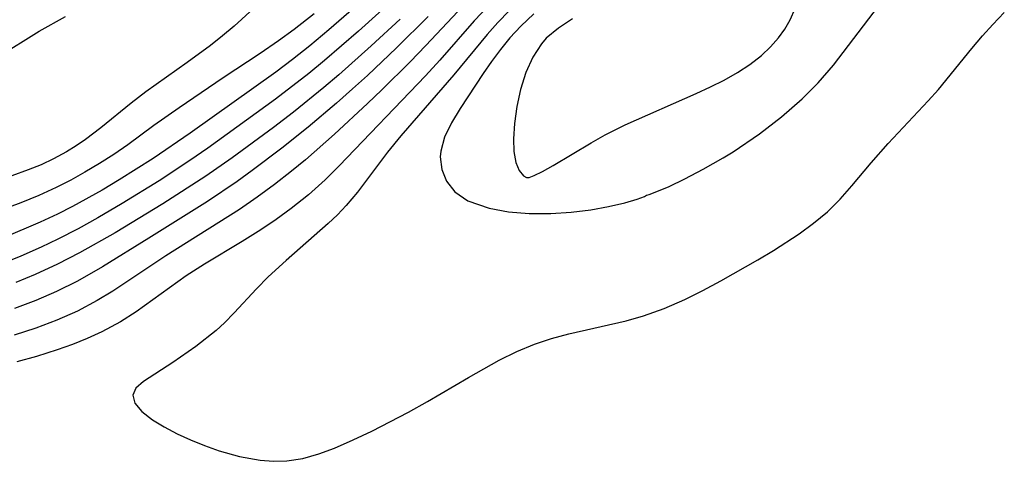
# Model space of a CAD drawing. Header units: metres. Extents: x 1073367 to 1082519, y 1569854 to 1574957.
# Tile 404 of 656: x 1076945 to 1077029, y 1573757 to 1573794. Entities that reach past the tile are written whole.
import ezdxf

# ---------------------------------------------------------------- set-up
doc = ezdxf.new("R2010")
doc.units = ezdxf.units.M
doc.layers.add('CGG_CurvaNivelLidar_v1', color=253, linetype='Continuous', lineweight=30)

msp = doc.modelspace()

# ---------------------------------------------------------------- linework, layer by layer
at = {"layer": 'CGG_CurvaNivelLidar_v1'}
for p, q in [((1076978.2279, 1573799.5058, 66.5), (1076971.4557, 1573793.5565, 66.5)), ((1076978.3504, 1573797.4158, 67), (1076973.9755, 1573793.4538, 67)), ((1076983.3344, 1573796.0971, 68.5), (1076979.716, 1573792.2247, 68.5)), ((1076985.6919, 1573796.3262, 69), (1076983.8184, 1573794.3202, 69)), ((1076965.0324, 1573795.3926, 65.5), (1076963.3768, 1573793.8652, 65.5)), ((1076986.7961, 1573795.1793, 69.5), (1076985.8512, 1573794.1819, 69.5)), ((1077010.7355, 1573794.4082, 70.5), (1077011.1878, 1573795.3916, 70.5)), ((1077014.4515, 1573790.5577, 70), (1077018.2726, 1573795.59, 70)), ((1076946.7717, 1573793.4555, 65.5), (1076949.0166, 1573794.7107, 65.5)), ((1076970.1838, 1573794.93, 66), (1076968.5023, 1573793.5924, 66)), ((1076977.5122, 1573794.4678, 67.5), (1076975.0622, 1573792.1872, 67.5)), ((1076979.8932, 1573794.6937, 68), (1076977.2183, 1573792.0378, 68)), ((1076983.8184, 1573794.3202, 69), (1076980.9063, 1573790.9894, 69)), ((1076988.9207, 1573794.9244, 70), (1076987.813, 1573793.8794, 70)), ((1076992.2015, 1573794.4898, 70.5), (1076991.0205, 1573793.716, 70.5)), ((1077010.2818, 1573793.6307, 70.5), (1077010.7355, 1573794.4082, 70.5)), ((1077028.0098, 1573794.0164, 69.5), (1077028.9925, 1573795.0442, 69.5)), ((1076943.1931, 1573791.2193, 65.5), (1076946.7717, 1573793.4555, 65.5)), ((1076963.3768, 1573793.8652, 65.5), (1076962.3935, 1573793.0384, 65.5)), ((1076968.5023, 1573793.5924, 66), (1076967.1656, 1573792.6143, 66)), ((1076971.4557, 1573793.5565, 66.5), (1076969.8362, 1573792.2023, 66.5)), ((1076973.9755, 1573793.4538, 67), (1076971.0816, 1573790.9396, 67)), ((1076985.8512, 1573794.1819, 69.5), (1076984.9383, 1573793.1564, 69.5)), ((1076987.813, 1573793.8794, 70), (1076986.875, 1573792.8725, 70)), ((1076991.0205, 1573793.716, 70.5), (1076989.9655, 1573792.8408, 70.5)), ((1077009.7559, 1573792.8906, 70.5), (1077010.2818, 1573793.6307, 70.5)), ((1077027.1437, 1573793.0506, 69.5), (1077028.0098, 1573794.0164, 69.5)), ((1076962.3935, 1573793.0384, 65.5), (1076961.3525, 1573792.2276, 65.5)), ((1076967.1656, 1573792.6143, 66), (1076965.6046, 1573791.5459, 66)), ((1076984.9383, 1573793.1564, 69.5), (1076982.1035, 1573789.7228, 69.5)), ((1076986.875, 1573792.8725, 70), (1076986.0611, 1573791.8885, 70)), ((1076989.9655, 1573792.8408, 70.5), (1076989.5517, 1573792.3791, 70.5)), ((1077009.0731, 1573792.102, 70.5), (1077009.7559, 1573792.8906, 70.5)), ((1077026.229, 1573791.9663, 69.5), (1077027.1437, 1573793.0506, 69.5)), ((1076961.3525, 1573792.2276, 65.5), (1076959.367, 1573790.7646, 65.5)), ((1076969.8362, 1573792.2023, 66.5), (1076968.3415, 1573791.0232, 66.5)), ((1076975.0622, 1573792.1872, 67.5), (1076972.292, 1573789.7177, 67.5)), ((1076977.2183, 1573792.0378, 68), (1076974.7298, 1573789.6846, 68)), ((1076979.716, 1573792.2247, 68.5), (1076978.3725, 1573790.8312, 68.5)), ((1076986.0611, 1573791.8885, 70), (1076985.3021, 1573790.8773, 70)), ((1076989.5517, 1573792.3791, 70.5), (1076988.8187, 1573791.2457, 70.5)), ((1077008.3086, 1573791.3756, 70.5), (1077009.0731, 1573792.102, 70.5)), ((1077023.3863, 1573788.4844, 69.5), (1077026.229, 1573791.9663, 69.5)), ((1076965.6046, 1573791.5459, 66), (1076962.4413, 1573789.4633, 66)), ((1076968.3415, 1573791.0232, 66.5), (1076966.9165, 1573789.9608, 66.5)), ((1076971.0816, 1573790.9396, 67), (1076969.7456, 1573789.8433, 67)), ((1076980.9063, 1573790.9894, 69), (1076979.6891, 1573789.6507, 69)), ((1076988.8187, 1573791.2457, 70.5), (1076988.2339, 1573789.9228, 70.5)), ((1077007.3225, 1573790.6073, 70.5), (1077008.3086, 1573791.3756, 70.5)), ((1076959.367, 1573790.7646, 65.5), (1076955.8598, 1573788.2733, 65.5)), ((1076978.3725, 1573790.8312, 68.5), (1076975.9619, 1573788.4426, 68.5)), ((1076985.3021, 1573790.8773, 70), (1076984.5903, 1573789.8531, 70)), ((1077006.2581, 1573789.9136, 70.5), (1077007.3225, 1573790.6073, 70.5)), ((1077013.1242, 1573789.0331, 70), (1077014.4515, 1573790.5577, 70)), ((1076962.4413, 1573789.4633, 66), (1076958.7049, 1573786.9198, 66)), ((1076966.9165, 1573789.9608, 66.5), (1076959.6401, 1573784.7509, 66.5)), ((1076969.7456, 1573789.8433, 67), (1076966.8896, 1573787.6509, 67)), ((1076972.292, 1573789.7177, 67.5), (1076971.0193, 1573788.6341, 67.5)), ((1076979.6891, 1573789.6507, 69), (1076972.326, 1573781.9744, 69)), ((1076974.7298, 1573789.6846, 68), (1076973.4635, 1573788.5321, 68)), ((1076982.1035, 1573789.7228, 69.5), (1076977.5902, 1573784.5323, 69.5)), ((1076984.5903, 1573789.8531, 70), (1076982.6413, 1573786.8702, 70)), ((1076988.2339, 1573789.9228, 70.5), (1076987.7862, 1573788.4883, 70.5)), ((1077003.9707, 1573788.6916, 70.5), (1077005.1354, 1573789.2793, 70.5)), ((1077005.1354, 1573789.2793, 70.5), (1077006.2581, 1573789.9136, 70.5)), ((1076971.0193, 1573788.6341, 67.5), (1076968.4214, 1573786.5315, 67.5)), ((1076973.4635, 1573788.5321, 68), (1076972.0893, 1573787.3184, 68)), ((1076975.9619, 1573788.4426, 68.5), (1076974.7349, 1573787.2718, 68.5)), ((1076987.7862, 1573788.4883, 70.5), (1076987.4649, 1573787.02, 70.5)), ((1077002.7487, 1573788.1269, 70.5), (1077003.9707, 1573788.6916, 70.5)), ((1077011.7597, 1573787.6799, 70), (1077013.1242, 1573789.0331, 70)), ((1077022.497, 1573787.4982, 69.5), (1077023.3863, 1573788.4844, 69.5)), ((1076955.8598, 1573788.2733, 65.5), (1076954.5912, 1573787.3181, 65.5)), ((1076966.8896, 1573787.6509, 67), (1076961.1438, 1573783.4864, 67)), ((1076996.6969, 1573785.4652, 70.5), (1077002.7487, 1573788.1269, 70.5)), ((1077010.019, 1573786.1582, 70), (1077011.7597, 1573787.6799, 70)), ((1076954.5912, 1573787.3181, 65.5), (1076952.0309, 1573785.2238, 65.5)), ((1076958.7049, 1573786.9198, 66), (1076956.5296, 1573785.3952, 66)), ((1076972.0893, 1573787.3184, 68), (1076969.6784, 1573785.2759, 68)), ((1076974.7349, 1573787.2718, 68.5), (1076971.9192, 1573784.6806, 68.5)), ((1076982.6413, 1573786.8702, 70), (1076981.8881, 1573785.6316, 70)), ((1076987.4649, 1573787.02, 70.5), (1076987.2616, 1573785.5932, 70.5)), ((1077019.0934, 1573783.8862, 69.5), (1077022.497, 1573787.4982, 69.5)), ((1076968.4214, 1573786.5315, 67.5), (1076966.7191, 1573785.2301, 67.5)), ((1077008.1394, 1573784.7014, 70), (1077010.019, 1573786.1582, 70)), ((1076952.0309, 1573785.2238, 65.5), (1076950.7183, 1573784.2184, 65.5)), ((1076956.5296, 1573785.3952, 66), (1076954.3083, 1573783.7669, 66)), ((1076966.7191, 1573785.2301, 67.5), (1076963.2155, 1573782.6451, 67.5)), ((1076969.6784, 1573785.2759, 68), (1076967.4467, 1573783.4846, 68)), ((1076981.8881, 1573785.6316, 70), (1076981.2987, 1573784.4233, 70)), ((1076987.2616, 1573785.5932, 70.5), (1076987.1713, 1573784.279, 70.5)), ((1076994.9769, 1573784.603, 70.5), (1076996.6969, 1573785.4652, 70.5)), ((1076950.7183, 1573784.2184, 65.5), (1076949.914, 1573783.6703, 65.5)), ((1076959.6401, 1573784.7509, 66.5), (1076956.4772, 1573782.5897, 66.5)), ((1076971.9192, 1573784.6806, 68.5), (1076969.4571, 1573782.4929, 68.5)), ((1076977.5902, 1573784.5323, 69.5), (1076976.4391, 1573783.1241, 69.5)), ((1076981.2987, 1573784.4233, 70), (1076980.9724, 1573783.2336, 70)), ((1076987.1713, 1573784.279, 70.5), (1076987.197, 1573783.18, 70.5)), ((1076993.7952, 1573783.9345, 70.5), (1076994.9769, 1573784.603, 70.5)), ((1077005.8846, 1573783.1677, 70), (1077008.1394, 1573784.7014, 70)), ((1076949.914, 1573783.6703, 65.5), (1076949.0823, 1573783.1586, 65.5)), ((1076954.3083, 1573783.7669, 66), (1076953.1202, 1573782.9476, 66)), ((1076961.1438, 1573783.4864, 67), (1076959.5992, 1573782.4202, 67)), ((1076967.4467, 1573783.4846, 68), (1076964.9194, 1573781.5628, 68)), ((1076990.5567, 1573781.997, 70.5), (1076993.7952, 1573783.9345, 70.5)), ((1077017.661, 1573782.2404, 69.5), (1077019.0934, 1573783.8862, 69.5)), ((1076947.9936, 1573782.5674, 65.5), (1076946.9218, 1573782.0662, 65.5)), ((1076949.0823, 1573783.1586, 65.5), (1076947.9936, 1573782.5674, 65.5)), ((1076953.1202, 1573782.9476, 66), (1076951.9026, 1573782.164, 66)), ((1076956.4772, 1573782.5897, 66.5), (1076953.5909, 1573780.7646, 66.5)), ((1076963.2155, 1573782.6451, 67.5), (1076960.9631, 1573781.0819, 67.5)), ((1076976.4391, 1573783.1241, 69.5), (1076973.8716, 1573779.7345, 69.5)), ((1076980.9724, 1573783.2336, 70), (1076980.9398, 1573782.7264, 70)), ((1076980.9398, 1573782.7264, 70), (1076981.0777, 1573781.6674, 70)), ((1076987.197, 1573783.18, 70.5), (1076987.3624, 1573782.2671, 70.5)), ((1077003.3426, 1573781.6776, 70), (1077005.0509, 1573782.6547, 70)), ((1077005.0509, 1573782.6547, 70), (1077005.8846, 1573783.1677, 70)), ((1076946.9218, 1573782.0662, 65.5), (1076945.819, 1573781.6186, 65.5)), ((1076951.9026, 1573782.164, 66), (1076950.6569, 1573781.4187, 66)), ((1076959.5992, 1573782.4202, 67), (1076956.9753, 1573780.699, 67)), ((1076969.4571, 1573782.4929, 68.5), (1076968.2688, 1573781.5064, 68.5)), ((1076972.326, 1573781.9744, 69), (1076971.1228, 1573780.7683, 69)), ((1076981.0777, 1573781.6674, 70), (1076981.4651, 1573780.6603, 70)), ((1076987.3624, 1573782.2671, 70.5), (1076987.6615, 1573781.5751, 70.5)), ((1076989.6332, 1573781.4864, 70.5), (1076990.5567, 1573781.997, 70.5)), ((1077001.7778, 1573780.862, 70), (1077003.3426, 1573781.6776, 70)), ((1077016.0096, 1573780.2752, 69.5), (1077017.661, 1573782.2404, 69.5)), ((1076945.819, 1573781.6186, 65.5), (1076944.4336, 1573781.1323, 65.5)), ((1076950.6569, 1573781.4187, 66), (1076949.4506, 1573780.7516, 66)), ((1076960.9631, 1573781.0819, 67.5), (1076957.3101, 1573778.74, 67.5)), ((1076964.9194, 1573781.5628, 68), (1076963.6341, 1573780.6341, 68)), ((1076968.2688, 1573781.5064, 68.5), (1076966.823, 1573780.3798, 68.5)), ((1076987.6615, 1573781.5751, 70.5), (1076988.0214, 1573781.1262, 70.5)), ((1076988.0214, 1573781.1262, 70.5), (1076988.2893, 1573780.9626, 70.5)), ((1076988.2893, 1573780.9626, 70.5), (1076988.5, 1573780.9789, 70.5)), ((1076988.5, 1573780.9789, 70.5), (1076988.9497, 1573781.1418, 70.5)), ((1076988.9497, 1573781.1418, 70.5), (1076989.6332, 1573781.4864, 70.5)), ((1077000.4335, 1573780.2224, 70), (1077001.7778, 1573780.862, 70)), ((1076948.2185, 1573780.1287, 66), (1076946.7235, 1573779.4519, 66)), ((1076949.4506, 1573780.7516, 66), (1076948.2185, 1573780.1287, 66)), ((1076953.5909, 1573780.7646, 66.5), (1076952.1236, 1573779.8929, 66.5)), ((1076956.9753, 1573780.699, 67), (1076953.8465, 1573778.7532, 67)), ((1076963.6341, 1573780.6341, 68), (1076961.1131, 1573778.9312, 68)), ((1076966.823, 1573780.3798, 68.5), (1076965.3409, 1573779.2969, 68.5)), ((1076971.1228, 1573780.7683, 69), (1076969.7098, 1573779.5083, 69)), ((1076981.4651, 1573780.6603, 70), (1076982.164, 1573779.7456, 70)), ((1076999.3865, 1573779.7727, 70), (1077000.4335, 1573780.2224, 70)), ((1077014.9937, 1573779.1305, 69.5), (1077016.0096, 1573780.2752, 69.5)), ((1076946.7235, 1573779.4519, 66), (1076945.2003, 1573778.8272, 66)), ((1076952.1236, 1573779.8929, 66.5), (1076949.6114, 1573778.5054, 66.5)), ((1076965.3409, 1573779.2969, 68.5), (1076963.8244, 1573778.2607, 68.5)), ((1076969.7098, 1573779.5083, 69), (1076968.2241, 1573778.3248, 69)), ((1076973.8716, 1573779.7345, 69.5), (1076972.917, 1573778.5822, 69.5)), ((1076982.164, 1573779.7456, 70), (1076983.272, 1573778.9899, 70)), ((1076997.7048, 1573779.1166, 70), (1076998.3464, 1573779.3544, 70)), ((1076998.3464, 1573779.3544, 70), (1076998.5, 1573779.4741, 70)), ((1076998.5, 1573779.4741, 70), (1076998.7402, 1573779.5313, 70)), ((1076998.7402, 1573779.5313, 70), (1076999.3865, 1573779.7727, 70)), ((1076945.2003, 1573778.8272, 66), (1076941.6755, 1573777.5142, 66)), ((1076949.6114, 1573778.5054, 66.5), (1076948.3312, 1573777.8611, 66.5)), ((1076953.8465, 1573778.7532, 67), (1076951.774, 1573777.5364, 67)), ((1076957.3101, 1573778.74, 67.5), (1076953.2488, 1573776.2676, 67.5)), ((1076961.1131, 1573778.9312, 68), (1076956.1133, 1573775.7923, 68)), ((1076968.2241, 1573778.3248, 69), (1076966.95, 1573777.3936, 69)), ((1076972.917, 1573778.5822, 69.5), (1076972.171, 1573777.806, 69.5)), ((1076983.272, 1573778.9899, 70), (1076985.1011, 1573778.3597, 70)), ((1076985.1011, 1573778.3597, 70), (1076986.7418, 1573778.0617, 70)), ((1076993.7651, 1573778.2298, 70), (1076995.2821, 1573778.4999, 70)), ((1076995.2821, 1573778.4999, 70), (1076996.6652, 1573778.8156, 70)), ((1076996.6652, 1573778.8156, 70), (1076997.7048, 1573779.1166, 70)), ((1077013.9167, 1573778.0545, 69.5), (1077014.9937, 1573779.1305, 69.5)), ((1076948.3312, 1573777.8611, 66.5), (1076946.8447, 1573777.1718, 66.5)), ((1076951.774, 1573777.5364, 67), (1076950.0762, 1573776.5969, 67)), ((1076963.8244, 1573778.2607, 68.5), (1076957.5448, 1573774.3013, 68.5)), ((1076972.171, 1573777.806, 69.5), (1076971.3816, 1573777.0599, 69.5)), ((1076986.7418, 1573778.0617, 70), (1076988.5163, 1573777.9079, 70)), ((1076988.5163, 1573777.9079, 70), (1076990.3474, 1573777.8985, 70)), ((1076990.3474, 1573777.8985, 70), (1076992.0983, 1573778.0174, 70)), ((1076992.0983, 1573778.0174, 70), (1076993.7651, 1573778.2298, 70)), ((1077012.7493, 1573777.0713, 69.5), (1077013.9167, 1573778.0545, 69.5)), ((1076946.8447, 1573777.1718, 66.5), (1076943.7302, 1573775.8442, 66.5)), ((1076966.95, 1573777.3936, 69), (1076965.6426, 1573776.5085, 69)), ((1076971.3816, 1573777.0599, 69.5), (1076967.7995, 1573773.9154, 69.5)), ((1077011.5063, 1573776.1644, 69.5), (1077012.7493, 1573777.0713, 69.5)), ((1076950.0762, 1573776.5969, 67), (1076948.3522, 1573775.7126, 67)), ((1076953.2488, 1573776.2676, 67.5), (1076950.1934, 1573774.5409, 67.5)), ((1076956.1133, 1573775.7923, 68), (1076952.1472, 1573773.3567, 68)), ((1076965.6426, 1573776.5085, 69), (1076964.0518, 1573775.5145, 69)), ((1077009.3338, 1573774.7612, 69.5), (1077011.5063, 1573776.1644, 69.5)), ((1076946.9291, 1573775.0428, 67), (1076945.2001, 1573774.2826, 67)), ((1076948.3522, 1573775.7126, 67), (1076946.9291, 1573775.0428, 67)), ((1076964.0518, 1573775.5145, 69), (1076960.8498, 1573773.5884, 69)), ((1076945.2001, 1573774.2826, 67), (1076943.4508, 1573773.5682, 67)), ((1076950.1934, 1573774.5409, 67.5), (1076948.3394, 1573773.5886, 67.5)), ((1076957.5448, 1573774.3013, 68.5), (1076953.027, 1573771.2951, 68.5)), ((1077007.9964, 1573773.9646, 69.5), (1077009.3338, 1573774.7612, 69.5)), ((1076948.3394, 1573773.5886, 67.5), (1076946.434, 1573772.7094, 67.5)), ((1076952.1472, 1573773.3567, 68), (1076950.0428, 1573772.1466, 68)), ((1076960.8498, 1573773.5884, 69), (1076959.2927, 1573772.5841, 69)), ((1076967.7995, 1573773.9154, 69.5), (1076966.2754, 1573772.5135, 69.5)), ((1077004.8449, 1573772.1799, 69.5), (1077007.9964, 1573773.9646, 69.5)), ((1076946.434, 1573772.7094, 67.5), (1076944.7647, 1573772.013, 67.5)), ((1076959.2927, 1573772.5841, 69), (1076955.0303, 1573769.5153, 69)), ((1076966.2754, 1573772.5135, 69.5), (1076965.2824, 1573771.4927, 69.5)), ((1076950.0428, 1573772.1466, 68), (1076948.2418, 1573771.2529, 68)), ((1077003.3179, 1573771.3485, 69.5), (1077004.8449, 1573772.1799, 69.5)), ((1076948.2418, 1573771.2529, 68), (1076946.4671, 1573770.4944, 68)), ((1076953.027, 1573771.2951, 68.5), (1076951.7107, 1573770.49, 68.5)), ((1076965.2824, 1573771.4927, 69.5), (1076963.3885, 1573769.4355, 69.5)), ((1077001.7666, 1573770.5703, 69.5), (1077003.3179, 1573771.3485, 69.5)), ((1076946.4671, 1573770.4944, 68), (1076944.6545, 1573769.8129, 68)), ((1076951.7107, 1573770.49, 68.5), (1076950.0155, 1573769.5911, 68.5)), ((1077000.0239, 1573769.8134, 69.5), (1077001.7666, 1573770.5703, 69.5)), ((1076950.0155, 1573769.5911, 68.5), (1076948.2593, 1573768.8038, 68.5)), ((1076955.0303, 1573769.5153, 69), (1076953.6833, 1573768.6628, 69)), ((1076963.3885, 1573769.4355, 69.5), (1076962.5546, 1573768.5912, 69.5)), ((1076996.7732, 1573768.7648, 69.5), (1076998.238, 1573769.1787, 69.5)), ((1076998.238, 1573769.1787, 69.5), (1077000.0239, 1573769.8134, 69.5)), ((1076948.2593, 1573768.8038, 68.5), (1076946.4737, 1573768.129, 68.5)), ((1076953.6833, 1573768.6628, 69), (1076952.0941, 1573767.8285, 69)), ((1076962.5546, 1573768.5912, 69.5), (1076961.8384, 1573767.9475, 69.5)), ((1076991.8838, 1573767.6389, 69.5), (1076996.7732, 1573768.7648, 69.5)), ((1076946.4737, 1573768.129, 68.5), (1076944.6475, 1573767.5457, 68.5)), ((1076952.0941, 1573767.8285, 69), (1076950.8583, 1573767.2656, 69)), ((1076961.8384, 1573767.9475, 69.5), (1076960.1031, 1573766.5777, 69.5)), ((1076990.417, 1573767.2461, 69.5), (1076991.8838, 1573767.6389, 69.5)), ((1076949.5914, 1573766.7477, 69), (1076948.2973, 1573766.2753, 69)), ((1076950.8583, 1573767.2656, 69), (1076949.5914, 1573766.7477, 69)), ((1076960.1031, 1573766.5777, 69.5), (1076958.144, 1573765.1996, 69.5)), ((1076987.4569, 1573766.1337, 69.5), (1076988.9779, 1573766.7706, 69.5)), ((1076988.9779, 1573766.7706, 69.5), (1076990.417, 1573767.2461, 69.5)), ((1076948.2973, 1573766.2753, 69), (1076946.5328, 1573765.7169, 69)), ((1076985.9643, 1573765.3974, 69.5), (1076987.4569, 1573766.1337, 69.5)), ((1076946.5328, 1573765.7169, 69), (1076944.8522, 1573765.2616, 69)), ((1076958.144, 1573765.1996, 69.5), (1076955.6531, 1573763.5823, 69.5)), ((1076983.3352, 1573763.9406, 69.5), (1076985.9643, 1573765.3974, 69.5)), ((1076955.6531, 1573763.5823, 69.5), (1076955.009, 1573763.0074, 69.5)), ((1076979.8535, 1573761.8862, 69.5), (1076983.3352, 1573763.9406, 69.5)), ((1076955.009, 1573763.0074, 69.5), (1076954.7302, 1573762.4124, 69.5)), ((1076954.7302, 1573762.4124, 69.5), (1076954.9183, 1573761.7458, 69.5)), ((1076954.9183, 1573761.7458, 69.5), (1076955.5148, 1573761.0408, 69.5)), ((1076978.2241, 1573760.9714, 69.5), (1076979.8535, 1573761.8862, 69.5)), ((1076955.5148, 1573761.0408, 69.5), (1076956.4231, 1573760.3255, 69.5)), ((1076975.0962, 1573759.3472, 69.5), (1076978.2241, 1573760.9714, 69.5)), ((1076956.4231, 1573760.3255, 69.5), (1076957.4042, 1573759.717, 69.5)), ((1076957.4042, 1573759.717, 69.5), (1076958.5205, 1573759.1298, 69.5)), ((1076958.5205, 1573759.1298, 69.5), (1076959.6567, 1573758.6078, 69.5)), ((1076973.5301, 1573758.6052, 69.5), (1076975.0962, 1573759.3472, 69.5)), ((1076959.6567, 1573758.6078, 69.5), (1076960.8576, 1573758.1219, 69.5)), ((1076971.9375, 1573757.9163, 69.5), (1076973.5301, 1573758.6052, 69.5)), ((1076960.8576, 1573758.1219, 69.5), (1076962.1041, 1573757.6835, 69.5)), ((1076962.1041, 1573757.6835, 69.5), (1076963.8311, 1573757.1946, 69.5)), ((1076969.2268, 1573757.0346, 69.5), (1076970.5835, 1573757.4161, 69.5)), ((1076970.5835, 1573757.4161, 69.5), (1076971.9375, 1573757.9163, 69.5)), ((1076963.8311, 1573757.1946, 69.5), (1076965.5857, 1573756.8721, 69.5)), ((1076965.5857, 1573756.8721, 69.5), (1076966.7257, 1573756.7836, 69.5)), ((1076966.7257, 1573756.7836, 69.5), (1076967.8629, 1573756.8156, 69.5)), ((1076967.8629, 1573756.8156, 69.5), (1076969.2268, 1573757.0346, 69.5))]:
    msp.add_line(p, q, dxfattribs=at)

doc.saveas('drawing.dxf')
